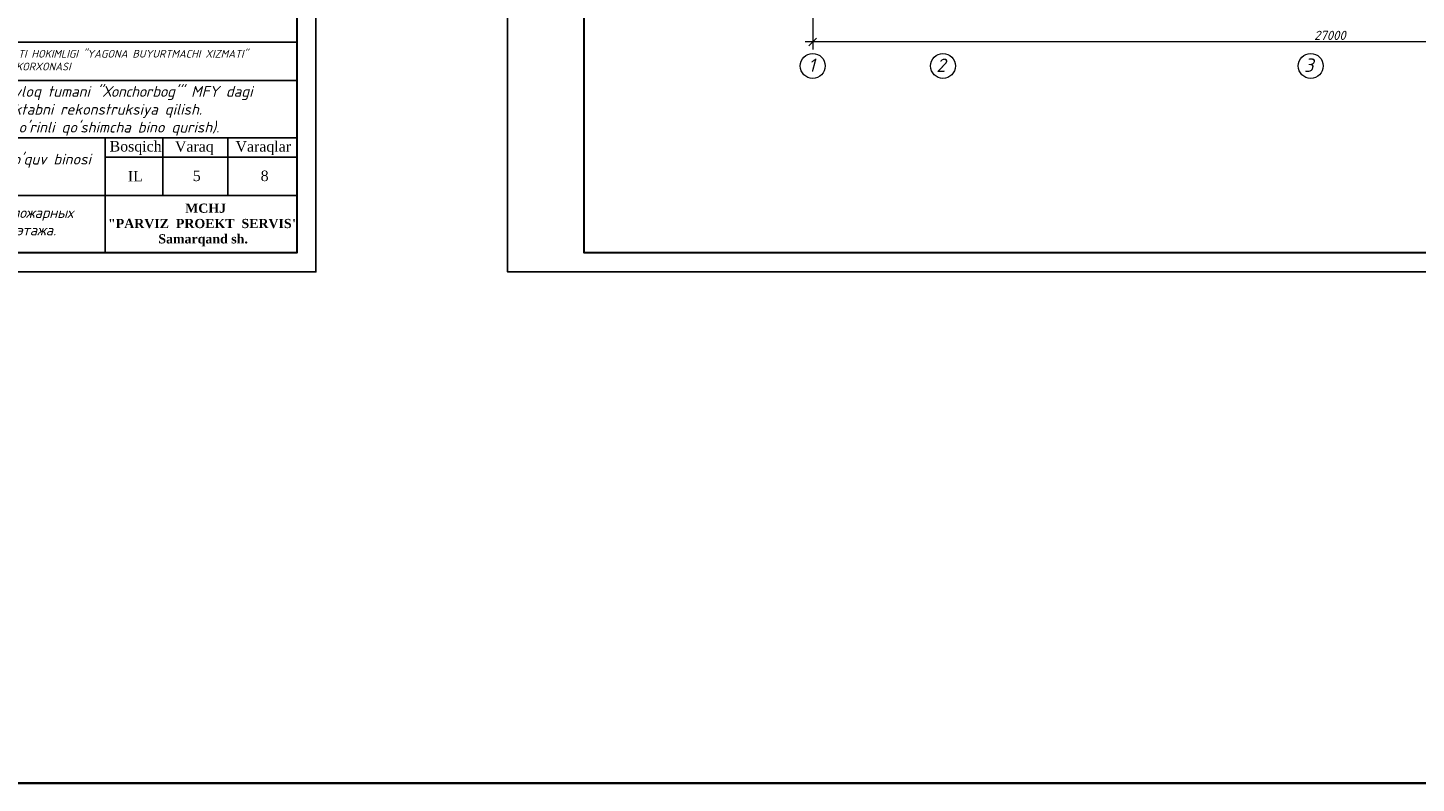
# Model space of a CAD drawing. Header units: millimetres. Extents: x 1114507 to 93926427, y 174473 to 817039.
# Tile 296 of 483: x 1775803 to 1812050, y 455604 to 475322. Entities that reach past the tile are written whole.
import ezdxf

# ---------------------------------------------------------------- set-up
doc = ezdxf.new("R2010")
doc.units = ezdxf.units.MM
doc.layers.add('PDF2_Text', color=7, linetype='Continuous')
doc.layers.add('PLAN', color=250, linetype='Continuous', lineweight=25)
doc.styles.add('PDF ISOCPEUR', font='isocpeur.TTF')
doc.styles.get("Standard").update_dxf_attribs({"font": 'isocpeui.ttf'})
doc.styles.add('WMF-Times New Roman0', font='times.ttf')

# ---------------------------------------------------------------- blocks, each defined once
blk = doc.blocks.new('_Oblique')
at = {"color": 0, "linetype": 'ByBlock', "lineweight": -2}
blk.add_line((-0.5, -0.5), (0.5, 0.5), dxfattribs=at)
blk = doc.blocks.new('blok1qavmak')
at = {"color": 152, "lineweight": 0, "ltscale": 100}
for p, q in [((1491961, 766625), (1491961, 761576)), ((1519161, 761776), (1491761, 761776))]:
    blk.add_line(p, q, dxfattribs=at)
at = {"layer": 'PLAN', "color": 158, "lineweight": 0}
for centre in [(1491961, 761151), (1495361, 761151), (1504961, 761151)]:
    blk.add_circle(centre, 325, dxfattribs=at)
at = {"color": 152, "lineweight": 0, "ltscale": 100, "xscale": 200, "yscale": 200, "zscale": 200, "rotation": 180}
blk.add_blockref('_Oblique', (1491961, 761776), dxfattribs=at)
at = {"color": 152, "lineweight": 0, "ltscale": 100, "insert": (1505461, 761948), "char_height": 240, "attachment_point": 5}
blk.add_mtext('27000', dxfattribs=at)
at = {"layer": 'PLAN', "lineweight": 0}
for s, p in [('1', (1491843, 760994)), ('2', (1495187, 760994)), ('3', (1504787, 760994))]:
    blk.add_text(s, height=350, dxfattribs=at).set_placement(p)

msp = doc.modelspace()

# ---------------------------------------------------------------- linework, layer by layer
for p, q in [((1782826.7, 474947.8, 0), (1764326.7, 474947.8, 0)), ((1782826.7, 469447.8, 0), (1782826.7, 474947.8, 0)), ((1782826.7, 474947.8, 0), (1782826.7, 469447.8, 0)), ((1770826.7, 473947.8, 0), (1782826.7, 473947.8, 0)), ((1764326.7, 472447.8, 0), (1782826.7, 472447.8, 0)), ((1777826.7, 469447.8, 0), (1777826.7, 472447.8, 0)), ((1779326.7, 470947.8, 0), (1779326.7, 472447.8, 0)), ((1781026.7, 470947.8, 0), (1781026.7, 472447.8, 0)), ((1777826.7, 471947.8, 0), (1782826.7, 471947.8, 0)), ((1764326.7, 470947.8, 0), (1782826.7, 470947.8, 0))]:
    msp.add_line(p, q)
at = {"color": 5, "elevation": 0}
for points in [[(1730468.7, 498647.8), (1783326.7, 498647.8), (1783326.7, 468947.8), (1730468.7, 468947.8)], [(1788326.7, 498647.8), (1841184.7, 498647.8), (1841184.7, 468947.8), (1788326.7, 468947.8)]]:
    msp.add_lwpolyline(points, close=True, dxfattribs=at)
at = {"color": 5, "lineweight": 30, "elevation": 0}
for points in [[(1732468.7, 498147.8), (1782826.7, 498147.8), (1782826.7, 469447.8), (1732468.7, 469447.8)], [(1790326.7, 498147.8), (1840684.7, 498147.8), (1840684.7, 469447.8), (1790326.7, 469447.8)]]:
    msp.add_lwpolyline(points, close=True, dxfattribs=at)
at = {"layer": 'Defpoints', "color": 3, "linetype": 'ByBlock', "elevation": 0}
msp.add_lwpolyline([(1788326.7, 498647.8), (1830326.7, 498647.8), (1830326.7, 468947.8), (1788326.7, 468947.8)], close=True, dxfattribs=at)

# ---------------------------------------------------------------- texts
at = {"style": 'WMF-Times New Roman0'}
for s, insert, char_height, width, attachment_point in [('Buyurtmachi:{\\fISOCPEUR|b0|i1|c204|p34; "SAMARQAND VILOYATI HOKIMLIGI "YAGONA\\fISOCPEUR|b0|i1|c0|p34; \\fISOCPEUR|b0|i1|c204|p34;BUYURTMACHI XIZMATI" \\fISOCPEUR|b0|i1|c0|p34;\\P                   \\fISOCPEUR|b0|i1|c204|p34;DAVLAT UNITARKORXONASI}', (1771019.6, 474477, 21081.1), 200, 11807.079, 4), ("\\pt2436.8176;{\\fISOCPEUR|b0|i1|c0|p34;Qo'shimcha 360 o'rinli o'quv binosi qurilishi}", (1774467.2, 472032.9, 0), 280, 5963.158, 2), ('\\pi2577.7728;{\\fTimes New Roman|b1|i0|c204|p18;\\C0;MCHJ\\P\\pi563.1768;\\C1;"PARVIZ  PROEKT  SERVIS"\\C0;\\P\\pi1876.6728;Samarqand sh.\\C256; }', (1556760.3, 470733.8, 0), 240, 5957.741, 1), ('\\pi2577.7728;{\\fTimes New Roman|b1|i0|c204|p18;\\C0;MCHJ\\P\\pi563.1768;\\C1;"PARVIZ  PROEKT  SERVIS"\\C0;\\P\\pi1876.6728;Samarqand sh.\\C256; }', (1603760.3, 470733.8, 0), 240, 5957.741, 1), ('\\pi2577.7728;{\\fTimes New Roman|b1|i0|c204|p18;\\C0;MCHJ\\P\\pi563.1768;\\C1;"PARVIZ  PROEKT  SERVIS"\\C0;\\P\\pi1876.6728;Samarqand sh.\\C256; }', (1661618.3, 470733.8, 0), 240, 5957.741, 1), ('\\pi2577.7728;{\\fTimes New Roman|b1|i0|c204|p18;\\C0;MCHJ\\P\\pi563.1768;\\C1;"PARVIZ  PROEKT  SERVIS"\\C0;\\P\\pi1876.6728;Samarqand sh.\\C256; }', (1719476.3, 470733.8, 0), 240, 5957.741, 1), ('\\pi2577.7728;{\\fTimes New Roman|b1|i0|c204|p18;\\C0;MCHJ\\P\\pi563.1768;\\C1;"PARVIZ  PROEKT  SERVIS"\\C0;\\P\\pi1876.6728;Samarqand sh.\\C256; }', (1777334.3, 470733.8, 0), 240, 5957.741, 1)]:
    msp.add_mtext(s, dxfattribs=dict(at, insert=insert, char_height=char_height, width=width, attachment_point=attachment_point))
at = {"char_height": 274.074, "width": 1251.396, "attachment_point": 1}
for s, insert in [('{\\fTimes New Roman|b0|i0|c204|p18;Bosqich}', (1777939.3, 472366.3, 0)), ('{\\fTimes New Roman|b0|i0|c204|p18;Varaq}', (1779644.7, 472362.1, 0)), ('{\\fTimes New Roman|b0|i0|c204|p18;Varaqlar}', (1781226.3, 472362.8, 0)), ('{\\fTimes New Roman|b0|i0|c204|p18;IL}', (1778414.1, 471584.2, 0)), ('{\\fTimes New Roman|b0|i0|c0|p18;5}', (1780110.9, 471594.8, 0)), ('{\\fTimes New Roman|b0|i0|c0|p18;8}', (1781883.3, 471594.8, 0))]:
    msp.add_mtext(s, dxfattribs=dict(at, insert=insert))
at = {"layer": 'PDF2_Text', "insert": (1771856.6, 469831.6), "char_height": 271.933, "attachment_point": 7, "style": 'PDF ISOCPEUR'}
msp.add_mtext('{\\fISOCPEUR|b0|i1|c204|p34;План расположение пожарных \\P  извещателей 3-го этажа.}', dxfattribs=at)

# ---------------------------------------------------------------- next in the draw order: block references
at = {"color": 0}
msp.add_blockref('blok1qavmak', (304334.6, -286823.9), dxfattribs=at)

# ---------------------------------------------------------------- next in the draw order: linework, layer by layer
at = {"color": 0, "lineweight": 35, "ltscale": 100}
msp.add_lwpolyline([(1463063.6, 524213.4), (2027905.8, 524213.4), (2027905.8, 455603.6), (1463063.6, 455603.6)], close=True, dxfattribs=at)

# ---------------------------------------------------------------- next in the draw order: texts
at = {"char_height": 280, "width": 25248.265, "attachment_point": 4, "style": 'WMF-Times New Roman0'}
for insert in [(1550085.7, 473151.5, 0), (1597085.7, 473151.5, 0), (1654943.8, 473151.5, 0), (1712801.8, 473151.5, 0), (1770659.8, 473151.5, 0)]:
    msp.add_mtext('\\pi924.6356;{\\fISOCPEUR|b0|i1|c0|p34;Samarqand viloyati Toyloq tumani "\\fISOCPEUR|b0|i1|c204|p34;Хо\\fISOCPEUR|b0|i1|c0|p34;n\\fISOCPEUR|b0|i1|c204|p34;с\\fISOCPEUR|b0|i1|c0|p34;h\\fISOCPEUR|b0|i1|c204|p34;о\\fISOCPEUR|b0|i1|c0|p34;rb\\fISOCPEUR|b0|i1|c204|p34;о\\fISOCPEUR|b0|i1|c0|p34;g\'" \\fISOCPEUR|b0|i1|c204|p34;М\\fISOCPEUR|b0|i1|c0|p34;FY dagi\\P            11-son maktabni rekonstruksiya qilish. \\P\\pi0;              (360 o\'quvchi o\'rinli qo\'shimcha bino qurish).}', dxfattribs=dict(at, insert=insert))

doc.saveas('drawing.dxf')
